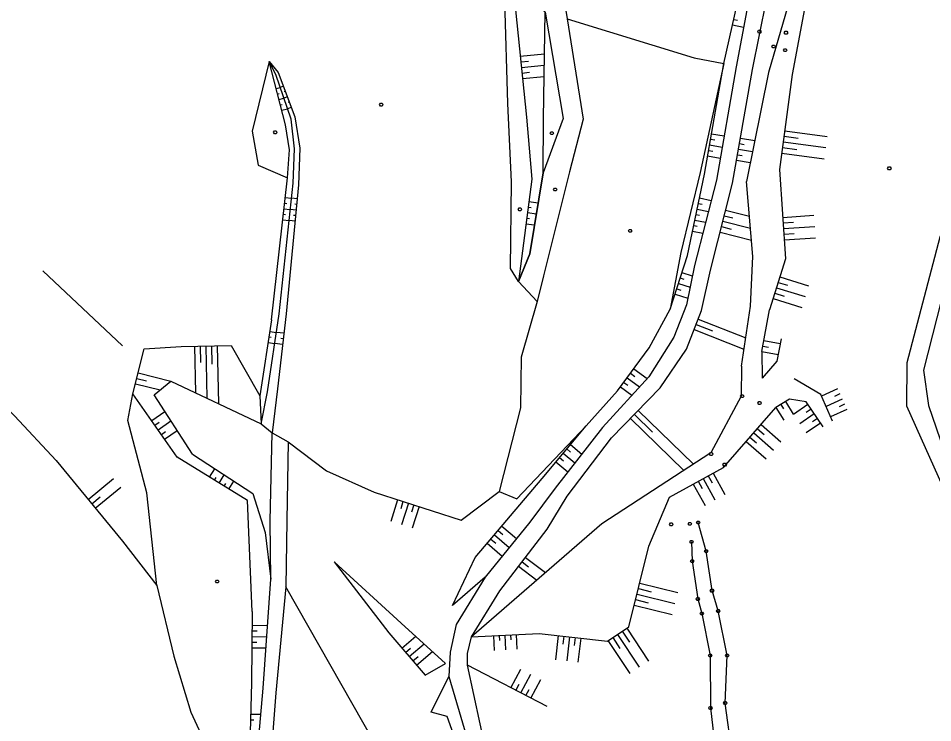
# Model space of a CAD drawing. Extents: x -664960 to -662754, y -993849 to -991145.
# Drawn here: x -663968.2 to -663773.7, y -992520.3 to -992370.4 of the extents above; entities that cross this region are included whole.
import ezdxf

# ---------------------------------------------------------------- set-up
doc = ezdxf.new("R2010")
doc.units = 0
for name, color, linetype in [('Vrstva 13', 7, 'Continuous'), ('Vrstva 18', 7, 'Continuous'), ('Vrstva 2', 7, 'Continuous'), ('Vrstva 27', 7, 'Continuous'), ('Vrstva 28', 7, 'Continuous'), ('Vrstva 63', 7, 'Continuous')]:
    doc.layers.add(name, color=color, linetype=linetype)

msp = doc.modelspace()

# ---------------------------------------------------------------- linework, layer by layer
at = {"layer": 'Vrstva 13'}
for points in [[(-663890.811, -992388.443), (-663890.631, -992388.743), (-663890.811, -992389.043), (-663891.171, -992389.043), (-663891.351, -992388.743), (-663891.171, -992388.443), (-663890.811, -992388.443)], [(-663854.512, -992394.503), (-663854.332, -992394.803), (-663854.512, -992395.103), (-663854.872, -992395.103), (-663855.052, -992394.803), (-663854.872, -992394.503), (-663854.512, -992394.503)], [(-663782.701, -992402.005), (-663782.521, -992402.305), (-663782.701, -992402.605), (-663783.061, -992402.605), (-663783.241, -992402.305), (-663783.061, -992402.005), (-663782.701, -992402.005)], [(-663853.786, -992406.52), (-663853.606, -992406.82), (-663853.786, -992407.12), (-663854.146, -992407.12), (-663854.326, -992406.82), (-663854.146, -992406.52), (-663853.786, -992406.52)], [(-663861.297, -992410.743), (-663861.117, -992411.043), (-663861.297, -992411.343), (-663861.657, -992411.343), (-663861.837, -992411.043), (-663861.657, -992410.743), (-663861.297, -992410.743)], [(-663837.854, -992415.309), (-663837.674, -992415.609), (-663837.854, -992415.909), (-663838.214, -992415.909), (-663838.394, -992415.609), (-663838.214, -992415.309), (-663837.854, -992415.309)], [(-663925.686, -992489.966), (-663925.506, -992490.266), (-663925.686, -992490.566), (-663926.046, -992490.566), (-663926.226, -992490.266), (-663926.046, -992489.966), (-663925.686, -992489.966)]]:
    msp.add_lwpolyline(points, dxfattribs=at)
at = {"layer": 'Vrstva 18'}
for points in [[(-663810.333, -992372.905), (-663810.153, -992373.205), (-663810.333, -992373.505), (-663810.693, -992373.505), (-663810.873, -992373.205), (-663810.693, -992372.905), (-663810.333, -992372.905)], [(-663804.686, -992373.117), (-663804.506, -992373.417), (-663804.686, -992373.717), (-663805.046, -992373.717), (-663805.226, -992373.417), (-663805.046, -992373.117), (-663804.686, -992373.117)], [(-663807.33, -992376.056), (-663807.15, -992376.356), (-663807.33, -992376.656), (-663807.69, -992376.656), (-663807.87, -992376.356), (-663807.69, -992376.056), (-663807.33, -992376.056)], [(-663814.007, -992450.506), (-663813.827, -992450.806), (-663814.007, -992451.106), (-663814.367, -992451.106), (-663814.547, -992450.806), (-663814.367, -992450.506), (-663814.007, -992450.506)], [(-663810.321, -992451.976), (-663810.141, -992452.276), (-663810.321, -992452.576), (-663810.681, -992452.576), (-663810.861, -992452.276), (-663810.681, -992451.976), (-663810.321, -992451.976)], [(-663820.599, -992462.829), (-663820.419, -992463.129), (-663820.599, -992463.429), (-663820.959, -992463.429), (-663821.139, -992463.129), (-663820.959, -992462.829), (-663820.599, -992462.829)], [(-663817.735, -992465.077), (-663817.555, -992465.377), (-663817.735, -992465.677), (-663818.095, -992465.677), (-663818.275, -992465.377), (-663818.095, -992465.077), (-663817.735, -992465.077)], [(-663823.378, -992477.398), (-663823.198, -992477.698), (-663823.378, -992477.998), (-663823.738, -992477.998), (-663823.918, -992477.698), (-663823.738, -992477.398), (-663823.378, -992477.398)], [(-663824.766, -992481.51), (-663824.586, -992481.81), (-663824.766, -992482.11), (-663825.126, -992482.11), (-663825.306, -992481.81), (-663825.126, -992481.51), (-663824.766, -992481.51)], [(-663821.686, -992483.521), (-663821.506, -992483.821), (-663821.686, -992484.121), (-663822.046, -992484.121), (-663822.226, -992483.821), (-663822.046, -992483.521), (-663821.686, -992483.521)], [(-663824.665, -992485.634), (-663824.485, -992485.934), (-663824.665, -992486.234), (-663825.025, -992486.234), (-663825.205, -992485.934), (-663825.025, -992485.634), (-663824.665, -992485.634)], [(-663823.464, -992493.691), (-663823.284, -992493.991), (-663823.464, -992494.291), (-663823.824, -992494.291), (-663824.004, -992493.991), (-663823.824, -992493.691), (-663823.464, -992493.691)], [(-663820.429, -992491.906), (-663820.249, -992492.206), (-663820.429, -992492.506), (-663820.789, -992492.506), (-663820.969, -992492.206), (-663820.789, -992491.906), (-663820.429, -992491.906)], [(-663822.607, -992496.766), (-663822.427, -992497.066), (-663822.607, -992497.366), (-663822.967, -992497.366), (-663823.147, -992497.066), (-663822.967, -992496.766), (-663822.607, -992496.766)], [(-663819.137, -992496.245), (-663818.957, -992496.545), (-663819.137, -992496.845), (-663819.497, -992496.845), (-663819.677, -992496.545), (-663819.497, -992496.245), (-663819.137, -992496.245)], [(-663820.844, -992505.738), (-663820.664, -992506.038), (-663820.844, -992506.338), (-663821.204, -992506.338), (-663821.384, -992506.038), (-663821.204, -992505.738), (-663820.844, -992505.738)], [(-663817.202, -992505.717), (-663817.022, -992506.017), (-663817.202, -992506.317), (-663817.562, -992506.317), (-663817.742, -992506.017), (-663817.562, -992505.717), (-663817.202, -992505.717)], [(-663820.772, -992516.887), (-663820.592, -992517.187), (-663820.772, -992517.487), (-663821.132, -992517.487), (-663821.312, -992517.187), (-663821.132, -992516.887), (-663820.772, -992516.887)], [(-663817.617, -992515.85), (-663817.437, -992516.15), (-663817.617, -992516.45), (-663817.977, -992516.45), (-663818.157, -992516.15), (-663817.977, -992515.85), (-663817.617, -992515.85)]]:
    msp.add_lwpolyline(points, dxfattribs=at)
at = {"layer": 'Vrstva 2'}
for points in [[(-663811.376, -992535.259), (-663816.323, -992526.956), (-663817.797, -992516.15), (-663817.382, -992506.017), (-663819.317, -992496.545), (-663820.609, -992492.206), (-663821.866, -992483.821), (-663823.558, -992477.698)], [(-663824.946, -992481.81), (-663824.845, -992485.934), (-663823.644, -992493.991), (-663822.787, -992497.066), (-663821.024, -992506.038), (-663820.952, -992517.187), (-663819.797, -992527.036), (-663814.719, -992536.433)]]:
    msp.add_lwpolyline(points, dxfattribs=at)
at = {"layer": 'Vrstva 27'}
for points in [[(-663868.579, -992526.802), (-663872.659, -992508.077), (-663872.638, -992505.623), (-663871.79, -992502.065), (-663865.779, -992492.261), (-663855.671, -992479.122), (-663851.423, -992472.063), (-663841.977, -992459.708), (-663831.614, -992449.027), (-663826.066, -992440.788), (-663822.824, -992432.559), (-663820.965, -992423.966), (-663816.248, -992405.436), (-663811.995, -992381.248), (-663807.519, -992359.021)], [(-663811.864, -992361.41), (-663815.456, -992380.722), (-663819.678, -992404.853), (-663824.372, -992423.022), (-663826.045, -992431.351), (-663828.705, -992438.23), (-663834.086, -992446.71), (-663843.923, -992457.486), (-663853.984, -992470.372), (-663859.37, -992477.6), (-663868.855, -992489.336), (-663875.011, -992499.398)], [(-663914.504, -992489.77), (-663914.61, -992477.43), (-663914.2, -992458.59)], [(-663910.76, -992460.54), (-663911.05, -992477.25), (-663911.317, -992491.38)], [(-663911.317, -992491.38), (-663913.43, -992514), (-663914.778, -992531.455), (-663914.195, -992558.746), (-663912.356, -992574.171), (-663915.518, -992582.631), (-663916.533, -992560.578), (-663917.562, -992529.936), (-663916.104, -992512.952), (-663914.504, -992489.77)], [(-663875.011, -992499.398), (-663876.308, -992505.323), (-663876.592, -992510.497), (-663871.498, -992527.794)]]:
    msp.add_lwpolyline(points, dxfattribs=at)
at = {"layer": 'Vrstva 28'}
for points in [[(-663804.848, -992376.845), (-663804.668, -992377.145), (-663804.848, -992377.445), (-663805.208, -992377.445), (-663805.388, -992377.145), (-663805.208, -992376.845), (-663804.848, -992376.845)], [(-663829.092, -992477.803), (-663828.912, -992478.103), (-663829.092, -992478.403), (-663829.452, -992478.403), (-663829.632, -992478.103), (-663829.452, -992477.803), (-663829.092, -992477.803)], [(-663825.123, -992477.706), (-663824.943, -992478.006), (-663825.123, -992478.306), (-663825.483, -992478.306), (-663825.663, -992478.006), (-663825.483, -992477.706), (-663825.123, -992477.706)]]:
    msp.add_lwpolyline(points, dxfattribs=at)
at = {"layer": 'Vrstva 63'}
for p, q in [((-663815.985, -992370.579), (-663815.213, -992370.752)), ((-663816.248, -992371.75), (-663813.886, -992372.28)), ((-663861.408, -992378.429), (-663856.273, -992377.908)), ((-663824.421, -992378.746), (-663818.088, -992379.948)), ((-663861.287, -992379.622), (-663859.623, -992379.454)), ((-663861.166, -992380.816), (-663856.309, -992380.324)), ((-663861.045, -992382.01), (-663859.474, -992381.851)), ((-663860.924, -992383.204), (-663856.345, -992382.74)), ((-663911.803, -992384.835), (-663912.472, -992385.086)), ((-663913.347, -992385.303), (-663912.476, -992385.076)), ((-663913.045, -992386.464), (-663912.726, -992386.381)), ((-663911.381, -992385.958), (-663911.615, -992386.046)), ((-663912.742, -992387.625), (-663911.698, -992387.353)), ((-663912.439, -992388.787), (-663912.063, -992388.689)), ((-663910.959, -992387.081), (-663911.696, -992387.359)), ((-663910.537, -992388.205), (-663910.794, -992388.301)), ((-663912.136, -992389.948), (-663910.921, -992389.631)), ((-663910.115, -992389.328), (-663910.921, -992389.631)), ((-663805.131, -992394.296), (-663796.087, -992395.51)), ((-663820.93, -992396.106), (-663820.031, -992396.264)), ((-663820.723, -992394.924), (-663818.024, -992395.398)), ((-663814.563, -992395.851), (-663811.529, -992396.384)), ((-663805.291, -992395.485), (-663802.279, -992395.889)), ((-663821.346, -992398.469), (-663820.446, -992398.628)), ((-663821.138, -992397.287), (-663818.437, -992397.763)), ((-663814.978, -992398.215), (-663812.005, -992398.738)), ((-663814.77, -992397.033), (-663813.77, -992397.209)), ((-663805.611, -992397.864), (-663802.599, -992398.268)), ((-663805.451, -992396.674), (-663796.406, -992397.889)), ((-663821.554, -992399.651), (-663818.851, -992400.127)), ((-663815.186, -992399.397), (-663814.206, -992399.569)), ((-663805.77, -992399.053), (-663796.725, -992400.267)), ((-663815.394, -992400.579), (-663812.481, -992401.091)), ((-663911.544, -992409.708), (-663911.098, -992409.758)), ((-663911.411, -992408.515), (-663910.078, -992408.664)), ((-663908.853, -992408.782), (-663910.078, -992408.664)), ((-663908.968, -992409.976), (-663909.379, -992409.937)), ((-663859.584, -992409.352), (-663857.597, -992409.612)), ((-663823.533, -992409.79), (-663822.717, -992409.959)), ((-663823.289, -992408.615), (-663820.784, -992409.134)), ((-663911.677, -992410.901), (-663910.331, -992411.051)), ((-663909.082, -992411.171), (-663910.331, -992411.051)), ((-663859.895, -992411.732), (-663857.982, -992411.982)), ((-663859.739, -992410.542), (-663859.09, -992410.627)), ((-663823.776, -992410.965), (-663821.385, -992411.46)), ((-663817.721, -992411.222), (-663812.651, -992412.512)), ((-663911.943, -992413.286), (-663910.584, -992413.437)), ((-663911.81, -992412.093), (-663911.36, -992412.143)), ((-663909.312, -992413.56), (-663910.584, -992413.437)), ((-663909.197, -992412.365), (-663909.617, -992412.325)), ((-663860.051, -992412.922), (-663859.426, -992413.004)), ((-663824.262, -992413.316), (-663821.986, -992413.787)), ((-663824.019, -992412.141), (-663823.242, -992412.301)), ((-663818.313, -992413.548), (-663812.429, -992415.046)), ((-663818.017, -992412.385), (-663816.193, -992412.849)), ((-663805.577, -992412.737), (-663798.914, -992412.305)), ((-663805.5, -992413.935), (-663803.281, -992413.791)), ((-663860.206, -992414.112), (-663858.368, -992414.352)), ((-663824.748, -992415.666), (-663822.587, -992416.113)), ((-663824.505, -992414.491), (-663823.766, -992414.644)), ((-663818.905, -992415.874), (-663812.207, -992417.579)), ((-663818.609, -992414.711), (-663816.514, -992415.244)), ((-663805.422, -992415.132), (-663798.758, -992414.7)), ((-663805.344, -992416.329), (-663803.125, -992416.186)), ((-663805.267, -992417.527), (-663798.603, -992417.095)), ((-663946.01, -992440.06), (-663962.96, -992424.14)), ((-663827.367, -992425.645), (-663826.596, -992425.894)), ((-663826.998, -992424.503), (-663824.811, -992425.21)), ((-663806.212, -992425.426), (-663800.078, -992427.327)), ((-663827.737, -992426.786), (-663825.287, -992427.578)), ((-663806.567, -992426.572), (-663804.525, -992427.205)), ((-663828.475, -992429.07), (-663825.763, -992429.947)), ((-663828.106, -992427.928), (-663827.246, -992428.206)), ((-663807.278, -992428.864), (-663805.235, -992429.497)), ((-663806.923, -992427.718), (-663800.788, -992429.619)), ((-663807.633, -992430.011), (-663801.498, -992431.912)), ((-663809.987, -992441.32), (-663808.392, -992432.46)), ((-663823.55, -992434.402), (-663813.431, -992438.389)), ((-663914.698, -992437.01), (-663913.288, -992437.23)), ((-663911.692, -992437.416), (-663913.287, -992437.229)), ((-663824.43, -992436.635), (-663813.806, -992440.821)), ((-663823.99, -992435.518), (-663820.536, -992436.879)), ((-663914.882, -992438.196), (-663914.411, -992438.27)), ((-663911.832, -992438.608), (-663912.376, -992438.544)), ((-663809.562, -992438.958), (-663806.077, -992439.585)), ((-663930.685, -992440.181), (-663930.48, -992450.083)), ((-663929.485, -992440.156), (-663929.413, -992443.654)), ((-663928.285, -992440.131), (-663928.056, -992451.236)), ((-663927.085, -992440.106), (-663927.005, -992444.005)), ((-663925.886, -992440.081), (-663925.631, -992452.39)), ((-663922.91, -992440.02), (-663916.83, -992450.72)), ((-663915.067, -992439.382), (-663913.647, -992439.603)), ((-663911.972, -992439.799), (-663913.647, -992439.603)), ((-663809.774, -992440.139), (-663808.623, -992440.346)), ((-663809.987, -992441.32), (-663806.556, -992441.938)), ((-663809.987, -992441.32), (-663809.961, -992446.993)), ((-663837.234, -992444.964), (-663834.399, -992447.052)), ((-663942.976, -992447.02), (-663940.945, -992447.526)), ((-663942.686, -992445.856), (-663935.72, -992447.59)), ((-663838.657, -992446.896), (-663836.026, -992448.835)), ((-663837.945, -992445.93), (-663837.035, -992446.601)), ((-663943.266, -992448.185), (-663938.035, -992449.487)), ((-663840.08, -992448.829), (-663837.653, -992450.617)), ((-663839.369, -992447.862), (-663838.526, -992448.483)), ((-663793.939, -992449.252), (-663797.309, -992450.795)), ((-663793.439, -992450.343), (-663794.568, -992450.859)), ((-663805.975, -992452.601), (-663805.428, -992453.493)), ((-663804.952, -992451.974), (-663803.31, -992454.653)), ((-663800.223, -992452.587), (-663803.287, -992454.683)), ((-663792.94, -992451.434), (-663796.345, -992452.993)), ((-663792.44, -992452.525), (-663793.58, -992453.047)), ((-663939.82, -992456.022), (-663937.032, -992454.072)), ((-663837.13, -992454.712), (-663833.278, -992458.449)), ((-663836.294, -992453.851), (-663824.532, -992465.263)), ((-663806.998, -992453.228), (-663805.356, -992455.907)), ((-663798.868, -992454.567), (-663801.932, -992456.664)), ((-663799.546, -992453.577), (-663800.566, -992454.275)), ((-663791.94, -992453.616), (-663795.382, -992455.192)), ((-663939.132, -992457.005), (-663938.215, -992456.364)), ((-663938.444, -992457.989), (-663935.727, -992456.088)), ((-663837.965, -992455.573), (-663826.595, -992466.605)), ((-663810.158, -992456.828), (-663805.946, -992460.524)), ((-663797.513, -992456.548), (-663800.576, -992458.645)), ((-663798.19, -992455.558), (-663799.211, -992456.256)), ((-663937.756, -992458.972), (-663936.863, -992458.347)), ((-663937.069, -992459.955), (-663934.421, -992458.104)), ((-663811.741, -992458.632), (-663807.53, -992462.328)), ((-663810.949, -992457.73), (-663809.547, -992458.961)), ((-663813.324, -992460.436), (-663809.113, -992464.132)), ((-663812.533, -992459.534), (-663811.13, -992460.765)), ((-663851.502, -992462.042), (-663850.69, -992462.717)), ((-663850.735, -992461.119), (-663848.325, -992463.124)), ((-663853.037, -992463.887), (-663852.206, -992464.578)), ((-663852.269, -992462.964), (-663849.802, -992465.016)), ((-663927.489, -992468.052), (-663926.385, -992466.262)), ((-663853.804, -992464.81), (-663851.28, -992466.909)), ((-663953.338, -992472.777), (-663947.918, -992468.326)), ((-663926.468, -992468.683), (-663926.105, -992468.095)), ((-663925.447, -992469.313), (-663924.372, -992467.571)), ((-663822.49, -992468.358), (-663819.983, -992472.893)), ((-663821.44, -992467.777), (-663820.605, -992469.287)), ((-663820.39, -992467.197), (-663817.883, -992471.731)), ((-663951.815, -992474.632), (-663946.395, -992470.181)), ((-663924.426, -992469.943), (-663924.073, -992469.371)), ((-663923.405, -992470.573), (-663922.36, -992468.88)), ((-663824.591, -992469.519), (-663822.083, -992474.054)), ((-663823.541, -992468.939), (-663822.706, -992470.449)), ((-663952.577, -992473.705), (-663950.772, -992472.222)), ((-663887.499, -992472.869), (-663888.973, -992477.477)), ((-663886.356, -992473.234), (-663886.847, -992474.769)), ((-663885.213, -992473.6), (-663886.687, -992478.208)), ((-663884.07, -992473.965), (-663884.561, -992475.5)), ((-663882.927, -992474.331), (-663884.401, -992478.939)), ((-663844.064, -992477.964), (-663871.79, -992502.065)), ((-663866.131, -992479.393), (-663865.083, -992480.284)), ((-663865.354, -992478.478), (-663862.227, -992481.135)), ((-663867.685, -992481.222), (-663866.621, -992482.126)), ((-663866.908, -992480.307), (-663863.736, -992483.002)), ((-663868.462, -992482.136), (-663865.245, -992484.869)), ((-663860.287, -992485.122), (-663856.049, -992488.382)), ((-663861.75, -992487.024), (-663857.897, -992489.988)), ((-663861.018, -992486.073), (-663859.671, -992487.109)), ((-663890.279, -992528.325), (-663911.317, -992491.38)), ((-663836.279, -992491.776), (-663833.588, -992492.445)), ((-663835.989, -992490.612), (-663827.909, -992492.621)), ((-663836.568, -992492.941), (-663828.488, -992494.95)), ((-663837.148, -992495.27), (-663829.067, -992497.279)), ((-663836.858, -992494.105), (-663834.167, -992494.774)), ((-663918.449, -992499.592), (-663915.184, -992499.626)), ((-663918.462, -992500.792), (-663917.398, -992500.803)), ((-663862.293, -992501.573), (-663862.132, -992504.68)), ((-663840.738, -992501.523), (-663836.1, -992508.538)), ((-663839.737, -992500.861), (-663838.192, -992503.197)), ((-663838.736, -992500.2), (-663834.098, -992507.215)), ((-663918.487, -992503.192), (-663917.47, -992503.203)), ((-663918.474, -992501.992), (-663915.35, -992502.025)), ((-663886.575, -992504.436), (-663883.659, -992501.934)), ((-663867.087, -992501.821), (-663866.926, -992504.928)), ((-663865.888, -992501.759), (-663865.835, -992502.794)), ((-663864.69, -992501.697), (-663864.529, -992504.804)), ((-663863.492, -992501.635), (-663863.438, -992502.67)), ((-663853.326, -992501.773), (-663853.9, -992506.924)), ((-663852.133, -992501.906), (-663852.324, -992503.621)), ((-663850.94, -992502.039), (-663851.515, -992507.19)), ((-663849.748, -992502.172), (-663849.939, -992503.887)), ((-663848.555, -992502.305), (-663849.129, -992507.456)), ((-663842.74, -992502.847), (-663838.102, -992509.862)), ((-663841.739, -992502.185), (-663840.194, -992504.521)), ((-663918.499, -992504.392), (-663915.515, -992504.423)), ((-663885.794, -992505.347), (-663884.787, -992504.483)), ((-663885.013, -992506.257), (-663881.879, -992503.569)), ((-663883.45, -992508.079), (-663880.099, -992505.204)), ((-663884.231, -992507.168), (-663883.152, -992506.242)), ((-663855.709, -992516.884), (-663872.659, -992508.077)), ((-663863.383, -992512.897), (-663861.319, -992508.923)), ((-663861.253, -992514.003), (-663859.189, -992510.03)), ((-663859.124, -992515.11), (-663857.059, -992511.136)), ((-663862.318, -992513.45), (-663861.631, -992512.127)), ((-663860.189, -992514.556), (-663859.501, -992513.233)), ((-663918.75, -992518.488), (-663916.584, -992518.545)), ((-663918.781, -992519.688), (-663918.084, -992519.706))]:
    msp.add_line(p, q, dxfattribs=at)
for points in [[(-663812.912, -992183.474), (-663811.128, -992188.818), (-663795.614, -992198.455), (-663785.131, -992217.892), (-663782.629, -992224.795), (-663787.79, -992242.571), (-663783.608, -992264.544), (-663785.134, -992269.708), (-663782.664, -992286.132), (-663788.468, -992301.859), (-663789.894, -992314.506), (-663790.308, -992331.485), (-663793.6, -992345.739), (-663798.571, -992355.807), (-663803.528, -992382.354), (-663806.238, -992402.536), (-663805.007, -992421.537), (-663808.392, -992432.46)], [(-663856.14, -992369.05), (-663852.3, -992391.71), (-663856.56, -992403.23), (-663859.37, -992420.52), (-663861.81, -992426.38), (-663863.48, -992423.66), (-663863.25, -992405.14), (-663864.07, -992388.51), (-663864.7, -992366.63), (-663864.45, -992351.59), (-663865.57, -992344.28), (-663866.922, -992338.238), (-663870.24, -992315.824), (-663870.518, -992293.892), (-663871.835, -992266.362)], [(-663868.855, -992489.336), (-663875.858, -992495.345), (-663871.005, -992485.129), (-663856.723, -992468.319), (-663847.419, -992457.133), (-663840.712, -992449.686), (-663833.955, -992440.513), (-663829.515, -992432.287), (-663825.828, -992420.883), (-663822.233, -992403.51), (-663818.088, -992379.948), (-663813.91, -992361.333), (-663808.04, -992342.006), (-663801.621, -992317.25), (-663799.529, -992301.214), (-663798.983, -992292.393), (-663798.298, -992301.056), (-663800.032, -992317.011)], [(-663865.057, -992338.023), (-663863.8, -992344.24), (-663862.7, -992365.68), (-663860.09, -992391.43), (-663858.96, -992404.58), (-663861.81, -992426.38), (-663859.37, -992420.52), (-663856.56, -992403.23), (-663856.48, -992391.71), (-663856.14, -992369.05), (-663860.72, -992365.02), (-663859.47, -992345.15), (-663862.591, -992337.852)], [(-663857.84, -992430.68), (-663861.81, -992426.38), (-663863.48, -992423.66), (-663863.25, -992405.14), (-663864.07, -992388.51), (-663864.7, -992366.63), (-663864.45, -992351.59), (-663865.57, -992344.28), (-663866.922, -992338.238)], [(-663855.61, -992343.73), (-663852.84, -992361.66), (-663851.43, -992370.49), (-663824.421, -992378.746)], [(-663798.571, -992355.807), (-663798.152, -992345.333), (-663801.502, -992357.484), (-663808.594, -992381.87), (-663813.299, -992405.134)], [(-664105.43, -992349.84), (-664098.06, -992353.02), (-664083.48, -992360.69), (-664065.12, -992372.86), (-664041.34, -992391.98), (-664023.79, -992406.36), (-663998.23, -992427.46), (-663983.12, -992441.3), (-663969.02, -992454.96), (-663960.12, -992464.52), (-663946.01, -992481.7), (-663938.74, -992491.15), (-663935.14, -992506.14), (-663931.481, -992518.089)], [(-663851.43, -992370.49), (-663848.05, -992391.81), (-663850.96, -992403.05), (-663856.45, -992425.21), (-663857.84, -992430.68), (-663861.21, -992442.53), (-663861.39, -992453.29), (-663865.918, -992471.082)], [(-663914.85, -992379.54), (-663918.46, -992394.37), (-663917.16, -992401.61), (-663910.94, -992404.3)], [(-663914.32, -992434.58), (-663916.83, -992450.72), (-663916.53, -992456.72), (-663915.2, -992449.87), (-663912.69, -992433.28), (-663909.74, -992405.48), (-663909.41, -992398.17), (-663910.17, -992391.83), (-663913.42, -992382.31), (-663914.85, -992379.54), (-663912.91, -992381.89), (-663909.37, -992391.31), (-663908.3, -992398.04), (-663908.57, -992405.84), (-663911.21, -992433.31), (-663913.08, -992449.24), (-663914.2, -992458.59), (-663910.76, -992460.54), (-663902.6, -992466.7), (-663892.524, -992471.262), (-663873.97, -992477.195), (-663865.918, -992471.082)], [(-663914.32, -992434.58), (-663910.94, -992404.3), (-663910.49, -992398.35), (-663911.33, -992393.04), (-663914.85, -992379.54)], [(-663818.088, -992379.948), (-663823.165, -992403.182), (-663827.262, -992420.239), (-663829.515, -992432.287)], [(-663913.35, -992394.33), (-663913.17, -992394.63), (-663913.35, -992394.93), (-663913.71, -992394.93), (-663913.89, -992394.63), (-663913.71, -992394.33), (-663913.35, -992394.33)], [(-663814.363, -992444.432), (-663812.391, -992431.652), (-663811.901, -992421.061), (-663813.299, -992405.134)], [(-663767.32, -992406.44), (-663772.11, -992416.97), (-663779.13, -992443.7), (-663779.2, -992452.89), (-663770.4, -992472.65), (-663768.14, -992480.5), (-663769.87, -992507.43), (-663766.72, -992522.21), (-663757.75, -992558.77)], [(-663763.1, -992407.41), (-663768.93, -992419.08), (-663775.64, -992445.27), (-663774.55, -992452.79), (-663767.98, -992472.02), (-663765.27, -992480.47)], [(-663805.871, -992438.57), (-663806.843, -992443.351), (-663809.961, -992446.993)], [(-663918.419, -992496.686), (-663919.44, -992473.02), (-663934.38, -992463.8), (-663943.8, -992450.33), (-663941.41, -992440.73), (-663933.56, -992440.24), (-663922.91, -992440.02)], [(-663814.363, -992444.432), (-663814.434, -992450.794), (-663820.864, -992462.878), (-663844.064, -992477.964)], [(-663794.978, -992456.112), (-663797.466, -992450.438), (-663803.104, -992447.101)], [(-663931.14, -992463.17), (-663939.32, -992450.54), (-663935.72, -992447.59), (-663916.53, -992456.72), (-663914.2, -992458.59)], [(-663938.74, -992491.15), (-663940.83, -992471.41), (-663944.88, -992455.97), (-663943.8, -992450.33)], [(-663796.955, -992457.363), (-663800.611, -992452.02), (-663804.095, -992451.449), (-663806.998, -992453.228)], [(-663871.79, -992502.065), (-663857.398, -992501.319), (-663842.878, -992502.938), (-663838.302, -992499.913), (-663834.031, -992482.736), (-663829.659, -992472.322), (-663818.19, -992465.98), (-663806.998, -992453.228)], [(-663865.918, -992471.082), (-663862.151, -992472.642), (-663847.419, -992457.133)], [(-663931.14, -992463.17), (-663918.33, -992471.5), (-663915.66, -992479.84), (-663914.504, -992489.77)], [(-663886.714, -992499.128), (-663901.005, -992486.103), (-663889.341, -992501.212), (-663881.637, -992510.192), (-663877.343, -992507.736), (-663886.714, -992499.128)], [(-663918.419, -992496.686), (-663918.577, -992511.824), (-663919.058, -992530.35), (-663918.023, -992561.248), (-663918.236, -992583.079), (-663914.852, -992611.73), (-663913.055, -992634.45), (-663909.006, -992667.536), (-663903.705, -992701.649), (-663900.464, -992730.225), (-663896.853, -992764.097)], [(-663839.851, -992756.951), (-663842.295, -992734.814), (-663846.981, -992712.342), (-663850.961, -992688.158), (-663857.459, -992660.191), (-663859.496, -992630.848), (-663863.774, -992605.082), (-663864.209, -992596.998), (-663865.428, -992585.609), (-663868.534, -992567.039), (-663871.32, -992539.941), (-663873.531, -992528.512), (-663876.936, -992518.985), (-663880.391, -992518.113), (-663876.592, -992510.497)], [(-663931.481, -992518.089), (-663926.022, -992529.921), (-663923.249, -992538.55), (-663920.228, -992563.361), (-663918.236, -992583.079), (-663915.936, -992611.974), (-663913.924, -992633.99), (-663909.006, -992667.536)]]:
    msp.add_lwpolyline(points, dxfattribs=at)

doc.saveas('drawing.dxf')
